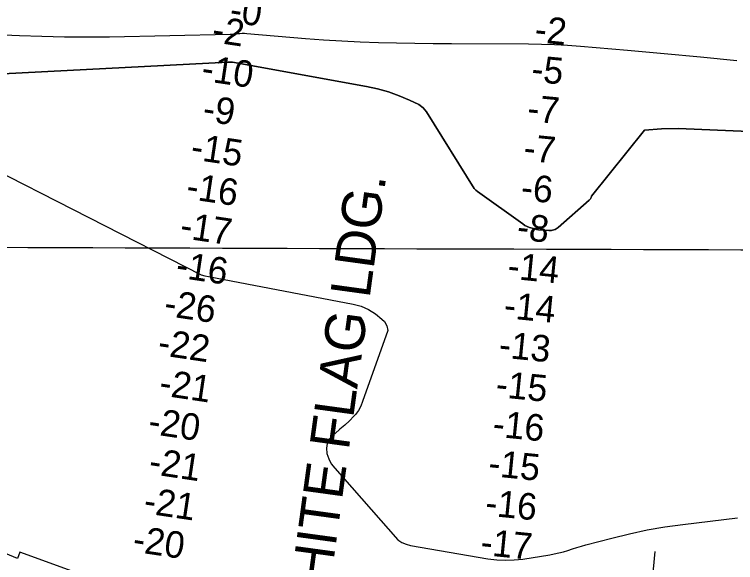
# Model space of a CAD drawing. Extents: x 3161615 to 3199515, y 867541 to 892976.
# Drawn here: x 3192430 to 3194247, y 878200 to 879582 of the extents above; entities that cross this region are included whole.
import ezdxf

# ---------------------------------------------------------------- set-up
doc = ezdxf.new("R2010")
doc.units = 0
for name, color, linetype in [('V-GRID-MAJR', 7, 'Continuous'), ('V-RIVR-RANG', 7, 'Continuous'), ('V-RRAP-RVMT', 7, 'Continuous'), ('V-TOPO-DPTH', 7, 'Continuous'), ('V-TOPO-GNAM-IDEN', 7, 'Continuous'), ('V-TOPO-MINR', 7, 'Continuous')]:
    doc.layers.add(name, color=color, linetype=linetype)

msp = doc.modelspace()

# ---------------------------------------------------------------- linework, layer by layer
at = {"layer": 'V-GRID-MAJR'}
msp.add_spline([(3165838.644, 879070.158), (3171065.6580000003, 879053.813), (3176292.6750000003, 879038.2270000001), (3181519.694, 879023.402), (3186746.716, 879009.337), (3191973.739, 878996.033), (3197200.764, 878983.488), (3197200.765, 878983.488)], degree=3, dxfattribs=at)
at = {"layer": 'V-RIVR-RANG'}
msp.add_line((3193905.8213000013, 876806.3946999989), (3194044.802400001, 878227.6153999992), dxfattribs=at)
at = {"layer": 'V-RRAP-RVMT'}
for p, q in [((3192437.7950000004, 878210.6009999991), (3192322.8800000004, 878256.9789999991)), ((3192443.5330000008, 878226.408999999), (3192437.7950000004, 878210.6009999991)), ((3192575.0880000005, 878178.5399999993), (3192443.5330000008, 878226.4089999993))]:
    msp.add_line(p, q, dxfattribs=at)
at = {"layer": 'V-TOPO-DPTH'}
for points in [[(3192350.5238928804, 879429.6639653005), (3192968.4741486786, 879461.7185913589), (3192969.847692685, 879461.7498371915), (3192971.2211489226, 879461.7599663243), (3192975.3377722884, 879461.609270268), (3192979.4190534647, 879461.0897816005), (3193316.739277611, 879400.1181669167), (3193344.7119033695, 879393.9227061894), (3193372.232632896, 879386.3110897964), (3193399.0755180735, 879376.575239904), (3193425.4665070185, 879365.4232343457), (3193448.613190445, 879354.5558527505), (3193459.821324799, 879346.0584212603), (3193467.9827308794, 879335.9732246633), (3193588.645081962, 879143.1657855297), (3193592.5517205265, 879139.0291671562), (3193596.948503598, 879135.2840902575), (3193710.9213504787, 879053.5861358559), (3193716.428087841, 879050.0801093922), (3193722.1362220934, 879047.0020897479), (3193728.1464516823, 879044.5660803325), (3193734.3580781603, 879042.5580777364), (3193743.5878128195, 879040.1255775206), (3193745.348061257, 879039.7124238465), (3193747.119179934, 879039.3636269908), (3193750.7048982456, 879038.9234605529), (3193776.869730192, 879036.905771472), (3193780.057629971, 879036.8585406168), (3193783.212141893, 879037.069525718), (3193786.31657203, 879037.6678347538), (3193789.3876143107, 879038.524359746), (3193792.337185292, 879039.7455063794), (3193795.1632834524, 879041.1786413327), (3193797.8041723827, 879042.9297587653), (3193800.321588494, 879044.892864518), (3193878.752637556, 879113.7783562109), (3193881.4328664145, 879116.8509675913), (3193883.4935948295, 879120.201419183), (3193884.6250725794, 879123.9686310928), (3194017.4642281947, 879289.7027730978), (3194060.2634181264, 879293.7707466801), (3194103.5797064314, 879294.5012415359), (3194457.7202548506, 879279.4812585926)], [(3194457.7202548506, 879279.4812585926), (3194103.5797064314, 879294.5012415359), (3194060.2634181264, 879293.7707466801), (3194017.4642281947, 879289.7027730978), (3193884.6250725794, 879123.9686310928), (3193883.4935948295, 879120.201419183), (3193881.4328664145, 879116.8509675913), (3193878.752637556, 879113.7783562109), (3193800.321588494, 879044.892864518), (3193797.8041723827, 879042.9297587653), (3193795.1632834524, 879041.1786413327), (3193792.337185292, 879039.7455063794), (3193789.3876143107, 879038.524359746), (3193786.31657203, 879037.6678347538), (3193783.212141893, 879037.069525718), (3193780.057629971, 879036.8585406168), (3193776.869730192, 879036.905771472), (3193750.7048982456, 879038.9234605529), (3193747.119179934, 879039.3636269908), (3193745.348061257, 879039.7124238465), (3193743.5878128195, 879040.1255775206), (3193734.3580781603, 879042.5580777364), (3193728.1464516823, 879044.5660803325), (3193722.1362220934, 879047.0020897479), (3193716.428087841, 879050.0801093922), (3193710.9213504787, 879053.5861358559), (3193596.948503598, 879135.2840902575), (3193592.5517205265, 879139.0291671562), (3193588.645081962, 879143.1657855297), (3193467.9827308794, 879335.9732246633), (3193459.821324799, 879346.0584212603), (3193448.613190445, 879354.5558527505), (3193425.4665070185, 879365.4232343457), (3193399.0755180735, 879376.575239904), (3193372.232632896, 879386.3110897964), (3193344.7119033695, 879393.9227061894), (3193316.739277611, 879400.1181669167), (3192979.4190534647, 879461.0897816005), (3192975.3377722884, 879461.609270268), (3192971.2211489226, 879461.7599663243), (3192969.847692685, 879461.7498371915), (3192968.4741486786, 879461.7185913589), (3192350.5238928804, 879429.6639653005)], [(3192332.871996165, 879214.290869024), (3192900.614810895, 878925.0397050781), (3192909.5441818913, 878923.2233331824), (3192918.486151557, 878921.467326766), (3193283.1202074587, 878851.7814828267), (3193303.2606838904, 878846.0472209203), (3193322.2932392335, 878838.1820189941), (3193339.663912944, 878827.1204070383), (3193355.9266655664, 878813.9278550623), (3193362.2324480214, 878807.8123592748), (3193368.555813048, 878796.3962227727), (3193370.808157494, 878785.2794327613), (3193307.098613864, 878606.0223515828), (3193303.134027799, 878594.105974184), (3193296.8484756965, 878583.2335398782), (3193289.0156129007, 878573.0570676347), (3193285.1527026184, 878568.9843161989), (3193273.8833729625, 878557.5960497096), (3193262.3089590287, 878546.5410514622), (3193250.2769186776, 878535.9859555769), (3193237.939794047, 878525.7641279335), (3193232.6421253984, 878521.56084487), (3193223.884296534, 878511.5062651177), (3193217.903103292, 878500.5246181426), (3193216.086863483, 878488.1523703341), (3193217.0472592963, 878474.8530553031), (3193221.9472669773, 878461.3779993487), (3193228.3083773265, 878448.8209450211), (3193236.8611416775, 878437.6408931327), (3193396.4612123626, 878257.169870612), (3193406.055183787, 878250.758166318), (3193416.705331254, 878246.3164776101), (3193428.0595960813, 878243.1881326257), (3193623.2057719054, 878209.5789764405), (3193645.220685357, 878206.8941629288), (3193667.2462196, 878205.6507568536), (3193689.2876850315, 878206.5694619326), (3193711.339771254, 878208.9295744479), (3193778.8970664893, 878219.5421044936), (3193790.5211650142, 878221.6752692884), (3193802.0488260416, 878224.2003231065), (3193813.4318308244, 878227.3132104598), (3193824.71839811, 878230.8179868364), (3193835.9667152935, 878234.5041122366), (3193847.2610154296, 878238.0378976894), (3193858.6242899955, 878241.3431732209), (3193870.033547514, 878244.496108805), (3193935.4844532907, 878261.8747548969), (3193979.8344518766, 878272.661593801), (3194024.424499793, 878282.1987671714), (3194069.374621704, 878289.8614422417), (3194114.5647929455, 878296.2744517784), (3194252.56538088, 878312.9179829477)], [(3192332.871996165, 879214.290869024), (3192900.614810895, 878925.0397050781), (3192909.5441818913, 878923.2233331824), (3192918.486151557, 878921.467326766), (3193283.1202074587, 878851.7814828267), (3193303.2606838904, 878846.0472209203), (3193322.2932392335, 878838.1820189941), (3193339.663912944, 878827.1204070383), (3193355.9266655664, 878813.9278550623), (3193362.2324480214, 878807.8123592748), (3193368.555813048, 878796.3962227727), (3193370.808157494, 878785.2794327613), (3193307.098613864, 878606.0223515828), (3193303.134027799, 878594.105974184), (3193296.8484756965, 878583.2335398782), (3193289.0156129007, 878573.0570676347), (3193285.1527026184, 878568.9843161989), (3193273.8833729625, 878557.5960497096), (3193262.3089590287, 878546.5410514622), (3193250.2769186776, 878535.9859555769), (3193237.939794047, 878525.7641279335), (3193232.6421253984, 878521.56084487), (3193223.884296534, 878511.5062651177), (3193217.903103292, 878500.5246181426), (3193216.086863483, 878488.1523703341), (3193217.0472592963, 878474.8530553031), (3193221.9472669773, 878461.3779993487), (3193228.3083773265, 878448.8209450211), (3193236.8611416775, 878437.6408931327), (3193396.4612123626, 878257.169870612), (3193406.055183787, 878250.758166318), (3193416.705331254, 878246.3164776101), (3193428.0595960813, 878243.1881326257), (3193623.2057719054, 878209.5789764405), (3193645.220685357, 878206.8941629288), (3193667.2462196, 878205.6507568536), (3193689.2876850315, 878206.5694619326), (3193711.339771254, 878208.9295744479), (3193778.8970664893, 878219.5421044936), (3193790.5211650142, 878221.6752692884), (3193802.0488260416, 878224.2003231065), (3193813.4318308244, 878227.3132104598), (3193824.71839811, 878230.8179868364), (3193835.9667152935, 878234.5041122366), (3193847.2610154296, 878238.0378976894), (3193858.6242899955, 878241.3431732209), (3193870.033547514, 878244.496108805), (3193935.4844532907, 878261.8747548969), (3193979.8344518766, 878272.661593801), (3194024.424499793, 878282.1987671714), (3194069.374621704, 878289.8614422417), (3194114.5647929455, 878296.2744517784), (3194252.56538088, 878312.9179829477)]]:
    msp.add_lwpolyline(points, dxfattribs=at)
at = {"layer": 'V-TOPO-MINR'}
for points in [[(3194250.9330604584, 879464.798834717), (3194159.0043927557, 879474.0424594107), (3194067.010861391, 879482.6165325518), (3193974.974087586, 879490.7442379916), (3193856.1480756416, 879500.8018661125), (3193823.4744045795, 879503.176051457), (3193790.777474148, 879505.0310658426), (3193758.045654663, 879506.1073237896), (3193725.2905758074, 879506.6644107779), (3193531.3128940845, 879507.6540392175), (3193485.244968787, 879508.0194983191), (3193439.179571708, 879508.558840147), (3193393.117966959, 879509.3590060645), (3193347.0588904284, 879510.3330547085), (3193301.0252786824, 879511.8656926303), (3193255.0230663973, 879513.9687632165), (3193209.0679533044, 879516.9274827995), (3193163.1442396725, 879520.4566350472), (3193015.556083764, 879533.1810726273), (3193009.6763527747, 879533.5002682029), (3193003.8015095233, 879533.5710538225), (3192997.9339978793, 879533.26922451), (3192992.0713739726, 879532.7189852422), (3192986.945726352, 879532.0730974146), (3192983.645815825, 879531.7098854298), (3192980.340836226, 879531.4160250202), (3192977.028253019, 879531.2261919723), (3192973.7106007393, 879531.1057104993), (3192669.2814292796, 879524.8412003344), (3192612.5338895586, 879524.2499589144), (3192555.7965460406, 879524.4268647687), (3192499.0744968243, 879525.7559915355), (3192442.36264381, 879527.8532655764), (3192363.647589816, 879531.5651410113)], [(3194457.7202548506, 879279.4812585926), (3194103.5797064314, 879294.5012415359), (3194060.2634181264, 879293.7707466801), (3194017.4642281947, 879289.7027730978), (3193884.6250725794, 879123.9686310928), (3193883.4935948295, 879120.201419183), (3193881.4328664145, 879116.8509675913), (3193878.752637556, 879113.7783562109), (3193800.321588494, 879044.892864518), (3193797.8041723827, 879042.9297587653), (3193795.1632834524, 879041.1786413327), (3193792.337185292, 879039.7455063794), (3193789.3876143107, 879038.524359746), (3193786.31657203, 879037.6678347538), (3193783.212141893, 879037.069525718), (3193780.057629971, 879036.8585406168), (3193776.869730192, 879036.905771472), (3193750.7048982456, 879038.9234605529), (3193747.119179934, 879039.3636269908), (3193745.348061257, 879039.7124238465), (3193743.5878128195, 879040.1255775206), (3193734.3580781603, 879042.5580777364), (3193728.1464516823, 879044.5660803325), (3193722.1362220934, 879047.0020897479), (3193716.428087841, 879050.0801093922), (3193710.9213504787, 879053.5861358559), (3193596.948503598, 879135.2840902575), (3193592.5517205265, 879139.0291671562), (3193588.645081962, 879143.1657855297), (3193467.9827308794, 879335.9732246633), (3193459.821324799, 879346.0584212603), (3193448.613190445, 879354.5558527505), (3193425.4665070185, 879365.4232343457), (3193399.0755180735, 879376.575239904), (3193372.232632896, 879386.3110897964), (3193344.7119033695, 879393.9227061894), (3193316.739277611, 879400.1181669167), (3192979.4190534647, 879461.0897816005), (3192975.3377722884, 879461.609270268), (3192971.2211489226, 879461.7599663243), (3192969.847692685, 879461.7498371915), (3192968.4741486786, 879461.7185913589), (3192350.5238928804, 879429.6639653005)], [(3192332.871996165, 879214.290869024), (3192900.614810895, 878925.0397050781), (3192909.5441818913, 878923.2233331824), (3192918.486151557, 878921.467326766), (3193283.1202074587, 878851.7814828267), (3193303.2606838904, 878846.0472209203), (3193322.2932392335, 878838.1820189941), (3193339.663912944, 878827.1204070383), (3193355.9266655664, 878813.9278550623), (3193362.2324480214, 878807.8123592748), (3193368.555813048, 878796.3962227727), (3193370.808157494, 878785.2794327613), (3193307.098613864, 878606.0223515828), (3193303.134027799, 878594.105974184), (3193296.8484756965, 878583.2335398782), (3193289.0156129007, 878573.0570676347), (3193285.1527026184, 878568.9843161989), (3193273.8833729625, 878557.5960497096), (3193262.3089590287, 878546.5410514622), (3193250.2769186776, 878535.9859555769), (3193237.939794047, 878525.7641279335), (3193232.6421253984, 878521.56084487), (3193223.884296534, 878511.5062651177), (3193217.903103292, 878500.5246181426), (3193216.086863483, 878488.1523703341), (3193217.0472592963, 878474.8530553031), (3193221.9472669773, 878461.3779993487), (3193228.3083773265, 878448.8209450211), (3193236.8611416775, 878437.6408931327), (3193396.4612123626, 878257.169870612), (3193406.055183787, 878250.758166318), (3193416.705331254, 878246.3164776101), (3193428.0595960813, 878243.1881326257), (3193623.2057719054, 878209.5789764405), (3193645.220685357, 878206.8941629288), (3193667.2462196, 878205.6507568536), (3193689.2876850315, 878206.5694619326), (3193711.339771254, 878208.9295744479), (3193778.8970664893, 878219.5421044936), (3193790.5211650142, 878221.6752692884), (3193802.0488260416, 878224.2003231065), (3193813.4318308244, 878227.3132104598), (3193824.71839811, 878230.8179868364), (3193835.9667152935, 878234.5041122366), (3193847.2610154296, 878238.0378976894), (3193858.6242899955, 878241.3431732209), (3193870.033547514, 878244.496108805), (3193935.4844532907, 878261.8747548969), (3193979.8344518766, 878272.661593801), (3194024.424499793, 878282.1987671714), (3194069.374621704, 878289.8614422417), (3194114.5647929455, 878296.2744517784), (3194252.56538088, 878312.9179829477)]]:
    msp.add_lwpolyline(points, dxfattribs=at)

# ---------------------------------------------------------------- texts
at = {"layer": 'V-RIVR-RANG'}
for s, rotation, p in [('-0', 351.52388888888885, (3192969.592416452, 879562.9263259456)), ('-2', 351.52388888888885, (3192924.8882202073, 879512.3563301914)), ('-2', 354.3241666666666, (3193739.025044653, 879512.4365356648)), ('-10', 351.52388888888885, (3192898.538403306, 879415.1942265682)), ('-5', 354.3241666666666, (3193730.750989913, 879412.7681844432)), ('-9', 351.52388888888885, (3192901.6701022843, 879313.6376466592)), ('-7', 354.3241666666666, (3193720.377044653, 879313.308535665)), ('-15', 351.52388888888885, (3192871.6677081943, 879217.0198675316)), ('-7', 354.3241666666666, (3193711.0530446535, 879213.7435356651)), ('-16', 351.52388888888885, (3192860.189098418, 879117.6405856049)), ('-6', 354.3241666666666, (3193704.3539078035, 879113.9186576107)), ('-17', 351.52388888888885, (3192844.536114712, 879018.8833888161)), ('-8', 354.3241666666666, (3193694.504935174, 879014.4058332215)), ('-16', 351.52388888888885, (3192834.1010984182, 878919.349585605)), ('-14', 354.3241666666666, (3193670.744187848, 878916.2766625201)), ('-26', 351.52388888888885, (3192804.359602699, 878822.6919261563)), ('-14', 354.3241666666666, (3193661.420187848, 878816.7126625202)), ('-22', 351.52388888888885, (3192788.706618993, 878723.9357293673)), ('-13', 354.3241666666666, (3193648.683865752, 878717.4868039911)), ('-21', 351.52388888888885, (3192792.099216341, 878622.3402691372)), ('-15', 354.3241666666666, (3193640.934783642, 878617.7662771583)), ('-20', 351.52388888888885, (3192764.4439075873, 878525.3715671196)), ('-16', 354.3241666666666, (3193633.1857015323, 878518.0457503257)), ('-21', 351.52388888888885, (3192766.010216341, 878424.0492691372)), ('-15', 354.3241666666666, (3193622.286783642, 878418.6372771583)), ('-21', 351.52388888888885, (3192752.966216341, 878324.9032691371)), ('-16', 354.3241666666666, (3193614.5377015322, 878318.9167503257)), ('-20', 351.52388888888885, (3192725.311907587, 878227.9345671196)), ('-17', 354.3241666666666, (3193602.5888383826, 878219.6126283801))]:
    msp.add_text(s, height=67.00000000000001, rotation=rotation, dxfattribs=at).set_placement(p)
at = {"layer": 'V-TOPO-GNAM-IDEN'}
msp.add_text('WHITE FLAG LDG.', height=99.99980199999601, rotation=82.20386461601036, dxfattribs=at).set_placement((3193208.820545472, 878017.98040516))

doc.saveas('drawing.dxf')
